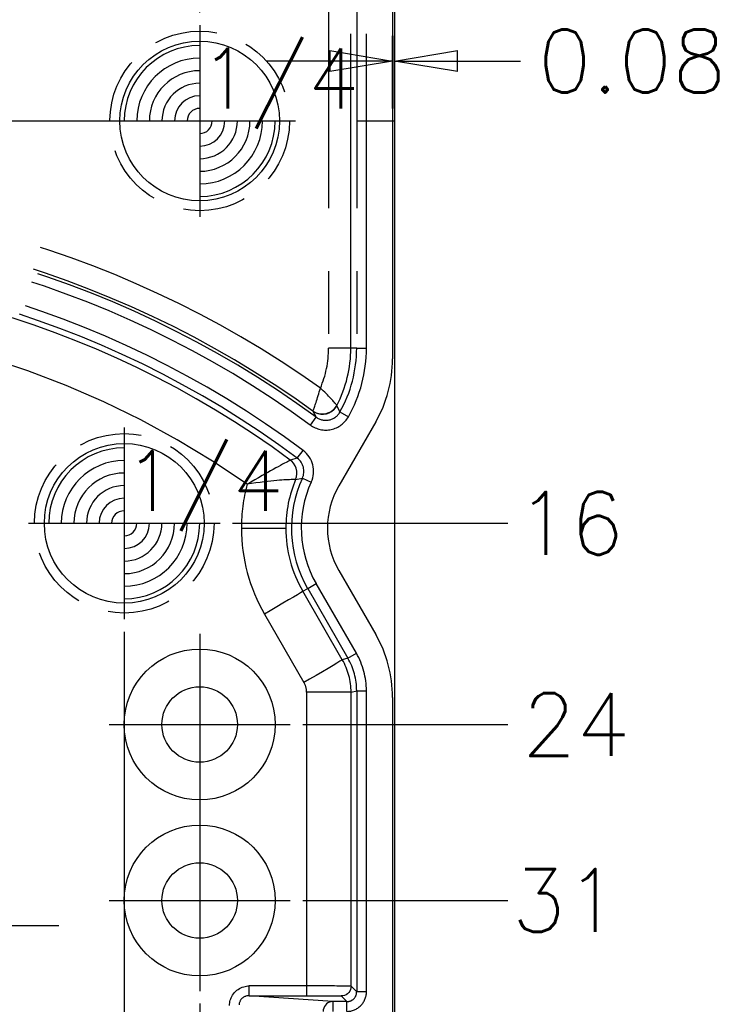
# Model space of a CAD drawing. Extents: x 2651 to 11825, y -3833 to 1075.
# Tile 424 of 656: x 4692 to 4720, y -3144 to -3105. Entities that reach past the tile are written whole.
import ezdxf

# ---------------------------------------------------------------- set-up
doc = ezdxf.new("R2010")
doc.units = 0
doc.header["$LTSCALE"] = 10
for name, pattern in [('CENTER', [2, 1.25, -0.25, 0.25, -0.25]), ('HIDDEN', [0.375, 0.25, -0.125]), ('PHANTOM', [2.5, 1.25, -0.25, 0.25, -0.25, 0.25, -0.25])]:
    doc.linetypes.add(name, pattern=pattern)
doc.layers.get('0').update_dxf_attribs({"linetype": 'CONTINUOUS'})
doc.layers.get('Defpoints').update_dxf_attribs({"linetype": 'CONTINUOUS'})
for name, color, linetype in [('CEN', 1, 'CENTER'), ('COOL', 150, 'HIDDEN'), ('DIM', 3, 'CONTINUOUS'), ('LAYER_108', 7, 'CONTINUOUS'), ('PIN', 3, 'CONTINUOUS')]:
    doc.layers.add(name, color=color, linetype=linetype)
doc.styles.get("Standard").update_dxf_attribs({"font": 'romans.shx'})
doc.dimstyles.new('1-1', dxfattribs={"dimtxt": 2.5, "dimasz": 2.5, "dimexe": 1, "dimexo": 0.5, "dimtad": 0, "dimrnd": 1.38778e-17, "dimzin": 9, "dimdsep": 46, "dimtxsty": 'Standard', "dimblk": 'CLOSED', "dimcen": 0, "dimclrd": 3, "dimclre": 3, "dimclrt": 3, "dimazin": 2, "dimtfac": 0.75, "dimtofl": 0, "dimtmove": 0, "dimatfit": 3, "dimfxl": 0, "dimtolj": 1, "dimarcsym": 0})

# ---------------------------------------------------------------- blocks, each defined once
blk = doc.blocks.new('*U699', base_point=(716.1327, -4307.317))
blk.add_circle((716.1327, -4307.317), 0.5)
for radius, start, end in [(0.4724, 90, 180), (0.3937, 90, 180), (0.315, 90, 180), (0.2362, 90, 180), (0.1575, 90, 180), (0.0787, 90, 180), (0.0787, 270, 0), (0.1575, 270, 0), (0.2362, 270, 0), (0.315, 270, 0), (0.3937, 270, 0), (0.4724, 270, 0)]:
    blk.add_arc((716.1327, -4307.317), radius, start, end)
at = {"layer": 'PIN'}
for p, q in [((716.1327, -4306.717), (716.1327, -4307.917)), ((715.5327, -4307.317), (716.7327, -4307.317))]:
    blk.add_line(p, q, dxfattribs=at)
blk = doc.blocks.new('*U700', base_point=(713.1327, -4323.317))
blk.add_circle((713.1327, -4323.317), 0.5)
for radius, start, end in [(0.4724, 90, 180), (0.3937, 90, 180), (0.315, 90, 180), (0.2362, 90, 180), (0.1575, 90, 180), (0.0787, 90, 180), (0.0787, 270, 0), (0.1575, 270, 0), (0.2362, 270, 0), (0.315, 270, 0), (0.3937, 270, 0), (0.4724, 270, 0)]:
    blk.add_arc((713.1327, -4323.317), radius, start, end)
at = {"layer": 'PIN'}
for p, q in [((713.1327, -4322.717), (713.1327, -4323.917)), ((712.5327, -4323.317), (713.7327, -4323.317))]:
    blk.add_line(p, q, dxfattribs=at)
blk = doc.blocks.new('*D708')
at = {"layer": 'Defpoints', "color": 0}
for p in [(4694.434, -3046.655), (4694.434, -3051.548), (4678.934, -3109.358)]:
    blk.add_point(p, dxfattribs=at)
at = {"layer": 'DIM', "color": 3, "lineweight": -2}
blk.add_line((4694.434, -3051.048), (4694.434, -3046.655), dxfattribs=at)
at = {"layer": 'DIM', "color": 3, "insert": (4694.434, -3042.399), "char_height": 2.5, "attachment_point": 5, "rotation": 90}
blk.add_mtext('\\A1;15.5', dxfattribs=at)
blk = doc.blocks.new('_Closed')
at = {"color": 0, "linetype": 'ByBlock', "lineweight": -2}
for p, q in [((-1, 0.167), (0, 0)), ((-1, 0.167), (-1, -0.167)), ((0, 0), (-1, -0.167)), ((0, 0), (-1, 0))]:
    blk.add_line(p, q, dxfattribs=at)
blk = doc.blocks.new('*D709')
at = {"layer": 'Defpoints', "color": 0}
for p in [(4699.434, -3046.655), (4699.434, -3062.548), (4678.934, -3109.358)]:
    blk.add_point(p, dxfattribs=at)
at = {"layer": 'DIM', "color": 3, "lineweight": -2}
blk.add_line((4699.434, -3062.048), (4699.434, -3046.655), dxfattribs=at)
at = {"layer": 'DIM', "color": 3, "insert": (4699.434, -3042.221), "char_height": 2.5, "attachment_point": 5, "rotation": 90}
blk.add_mtext('\\A1;20.5', dxfattribs=at)
blk = doc.blocks.new('*D722')
at = {"layer": 'Defpoints', "color": 0}
for p in [(4678.934, -3109.358), (4694.434, -3167.168), (4694.434, -3172.18)]:
    blk.add_point(p, dxfattribs=at)
at = {"layer": 'DIM', "color": 3, "lineweight": -2}
blk.add_line((4694.434, -3167.668), (4694.434, -3172.18), dxfattribs=at)
at = {"layer": 'DIM', "color": 3, "insert": (4694.434, -3176.436), "char_height": 2.5, "attachment_point": 5, "rotation": 90}
blk.add_mtext('\\A1;15.5', dxfattribs=at)
blk = doc.blocks.new('*D723')
at = {"layer": 'Defpoints', "color": 0}
for p in [(4678.934, -3109.358), (4696.434, -3129.168), (4698.184, -3172.18)]:
    blk.add_point(p, dxfattribs=at)
at = {"layer": 'DIM', "color": 3, "lineweight": -2}
for p, q in [((4696.434, -3129.668), (4696.434, -3162.18)), ((4696.434, -3162.18), (4698.184, -3167.18)), ((4698.184, -3167.18), (4698.184, -3172.18))]:
    blk.add_line(p, q, dxfattribs=at)
at = {"layer": 'DIM', "color": 3, "insert": (4698.184, -3176.436), "char_height": 2.5, "attachment_point": 5, "rotation": 90}
blk.add_mtext('\\A1;17.5', dxfattribs=at)
blk = doc.blocks.new('*D724')
at = {"layer": 'Defpoints', "color": 0}
for p in [(4678.934, -3109.358), (4699.434, -3143.958), (4701.934, -3172.18)]:
    blk.add_point(p, dxfattribs=at)
at = {"layer": 'DIM', "color": 3, "lineweight": -2}
for p, q in [((4699.434, -3144.458), (4699.434, -3162.18)), ((4699.434, -3162.18), (4701.934, -3167.18)), ((4701.934, -3167.18), (4701.934, -3172.18))]:
    blk.add_line(p, q, dxfattribs=at)
at = {"layer": 'DIM', "color": 3, "insert": (4701.934, -3176.615), "char_height": 2.5, "attachment_point": 5, "rotation": 90}
blk.add_mtext('\\A1;20.5', dxfattribs=at)
blk = doc.blocks.new('*D725')
at = {"layer": 'Defpoints', "color": 0}
for p in [(4678.934, -3109.358), (4703.244, -3152.358), (4711.69, -3152.358)]:
    blk.add_point(p, dxfattribs=at)
at = {"layer": 'DIM', "color": 3, "lineweight": -2}
blk.add_line((4703.744, -3152.358), (4711.69, -3152.358), dxfattribs=at)
at = {"layer": 'DIM', "color": 3, "insert": (4714.339, -3152.358), "char_height": 2.5, "attachment_point": 5}
blk.add_mtext('\\A1;43', dxfattribs=at)
blk = doc.blocks.new('*D726')
at = {"layer": 'Defpoints', "color": 0}
for p in [(4678.934, -3109.358), (4694.434, -3163.358), (4711.69, -3163.358)]:
    blk.add_point(p, dxfattribs=at)
at = {"layer": 'DIM', "color": 3, "lineweight": -2}
blk.add_line((4694.934, -3163.358), (4711.69, -3163.358), dxfattribs=at)
at = {"layer": 'DIM', "color": 3, "insert": (4714.398, -3163.358), "char_height": 2.5, "attachment_point": 5}
blk.add_mtext('\\A1;54', dxfattribs=at)
blk = doc.blocks.new('*D727')
at = {"layer": 'Defpoints', "color": 0}
for p in [(4678.934, -3109.358), (4703.034, -3140.358), (4711.69, -3140.358)]:
    blk.add_point(p, dxfattribs=at)
at = {"layer": 'DIM', "color": 3, "lineweight": -2}
blk.add_line((4703.534, -3140.358), (4711.69, -3140.358), dxfattribs=at)
at = {"layer": 'DIM', "color": 3, "insert": (4713.982, -3140.358), "char_height": 2.5, "attachment_point": 5}
blk.add_mtext('\\A1;31', dxfattribs=at)
blk = doc.blocks.new('*D728')
at = {"layer": 'Defpoints', "color": 0}
for p in [(4678.934, -3109.358), (4703.034, -3133.358), (4711.69, -3133.358)]:
    blk.add_point(p, dxfattribs=at)
at = {"layer": 'DIM', "color": 3, "lineweight": -2}
blk.add_line((4703.534, -3133.358), (4711.69, -3133.358), dxfattribs=at)
at = {"layer": 'DIM', "color": 3, "insert": (4714.398, -3133.358), "char_height": 2.5, "attachment_point": 5}
blk.add_mtext('\\A1;24', dxfattribs=at)
blk = doc.blocks.new('*D729')
at = {"layer": 'Defpoints', "color": 0}
for p in [(4678.934, -3109.358), (4700.244, -3125.358), (4711.69, -3125.358)]:
    blk.add_point(p, dxfattribs=at)
at = {"layer": 'DIM', "color": 3, "lineweight": -2}
blk.add_line((4700.744, -3125.358), (4711.69, -3125.358), dxfattribs=at)
at = {"layer": 'DIM', "color": 3, "insert": (4714.16, -3125.358), "char_height": 2.5, "attachment_point": 5}
blk.add_mtext('\\A1;16', dxfattribs=at)
blk = doc.blocks.new('*D730')
at = {"layer": 'Defpoints', "color": 0}
for p in [(4700.244, -3093.358), (4711.69, -3093.358), (4678.934, -3109.358)]:
    blk.add_point(p, dxfattribs=at)
at = {"layer": 'DIM', "color": 3, "lineweight": -2}
blk.add_line((4700.744, -3093.358), (4711.69, -3093.358), dxfattribs=at)
at = {"layer": 'DIM', "color": 3, "insert": (4714.16, -3093.358), "char_height": 2.5, "attachment_point": 5}
blk.add_mtext('\\A1;16', dxfattribs=at)
blk = doc.blocks.new('*D731')
at = {"layer": 'Defpoints', "color": 0}
for p in [(4703.244, -3066.358), (4711.69, -3066.358), (4678.934, -3109.358)]:
    blk.add_point(p, dxfattribs=at)
at = {"layer": 'DIM', "color": 3, "lineweight": -2}
blk.add_line((4703.744, -3066.358), (4711.69, -3066.358), dxfattribs=at)
at = {"layer": 'DIM', "color": 3, "insert": (4714.339, -3066.358), "char_height": 2.5, "attachment_point": 5}
blk.add_mtext('\\A1;43', dxfattribs=at)
blk = doc.blocks.new('*D732')
at = {"layer": 'Defpoints', "color": 0}
for p in [(4697.609, -3055.358), (4711.69, -3055.358), (4678.934, -3109.358)]:
    blk.add_point(p, dxfattribs=at)
at = {"layer": 'DIM', "color": 3, "lineweight": -2}
blk.add_line((4698.109, -3055.358), (4711.69, -3055.358), dxfattribs=at)
at = {"layer": 'DIM', "color": 3, "insert": (4714.398, -3055.358), "char_height": 2.5, "attachment_point": 5}
blk.add_mtext('\\A1;54', dxfattribs=at)
blk = doc.blocks.new('*D733')
at = {"layer": 'Defpoints', "color": 0}
for p in [(4696.434, -3085.618), (4696.434, -3089.548), (4678.934, -3109.358)]:
    blk.add_point(p, dxfattribs=at)
at = {"layer": 'DIM', "color": 3, "lineweight": -2}
blk.add_line((4696.434, -3089.048), (4696.434, -3085.618), dxfattribs=at)
at = {"layer": 'DIM', "color": 3, "insert": (4696.434, -3081.362), "char_height": 2.5, "attachment_point": 5, "rotation": 90}
blk.add_mtext('\\A1;17.5', dxfattribs=at)
blk = doc.blocks.new('*D734')
at = {"layer": 'Defpoints', "color": 0}
for p in [(4700.184, -3085.618), (4699.434, -3105.548), (4678.934, -3109.358)]:
    blk.add_point(p, dxfattribs=at)
at = {"layer": 'DIM', "color": 3, "lineweight": -2}
for p, q in [((4700.184, -3090.618), (4700.184, -3085.618)), ((4699.434, -3095.618), (4700.184, -3090.618)), ((4699.434, -3105.048), (4699.434, -3095.618))]:
    blk.add_line(p, q, dxfattribs=at)
at = {"layer": 'DIM', "color": 3, "insert": (4700.184, -3081.184), "char_height": 2.5, "attachment_point": 5, "rotation": 90}
blk.add_mtext('\\A1;20.5', dxfattribs=at)
blk = doc.blocks.new('*D3344')
at = {"layer": 'Defpoints', "color": 0}
for p in [(4707.184, -3106.977), (4707.103, -3109.358), (4707.184, -3109.358)]:
    blk.add_point(p, dxfattribs=at)
at = {"layer": 'DIM', "color": 3, "lineweight": -2}
for p, q in [((4707.103, -3108.858), (4707.103, -3105.977)), ((4707.184, -3108.858), (4707.184, -3105.977)), ((4704.603, -3106.977), (4702.103, -3106.977)), ((4709.684, -3106.977), (4712.184, -3106.977))]:
    blk.add_line(p, q, dxfattribs=at)
at = {"layer": 'DIM', "color": 3, "lineweight": -2, "xscale": 2.5, "yscale": 2.5, "zscale": 2.5}
blk.add_blockref('_Closed', (4707.103, -3106.977), dxfattribs=at)
at = {"layer": 'DIM', "color": 3, "lineweight": -2, "xscale": 2.5, "yscale": 2.5, "zscale": 2.5, "rotation": 180}
blk.add_blockref('_Closed', (4707.184, -3106.977), dxfattribs=at)
at = {"layer": 'DIM', "color": 3, "insert": (4716.619, -3106.977), "char_height": 2.5, "attachment_point": 5}
blk.add_mtext('\\A1;0.08', dxfattribs=at)
blk = doc.blocks.new('*D3354')
at = {"layer": 'Defpoints', "color": 0}
for p in [(4678.934, -3109.358), (4707.184, -3164.358), (4707.184, -3172.18)]:
    blk.add_point(p, dxfattribs=at)
at = {"layer": 'DIM', "color": 3, "lineweight": -2}
blk.add_line((4707.184, -3164.858), (4707.184, -3172.18), dxfattribs=at)
at = {"layer": 'DIM', "color": 3, "insert": (4707.184, -3177.805), "char_height": 2.5, "attachment_point": 5, "rotation": 90}
blk.add_mtext('\\A1;28.25', dxfattribs=at)
blk = doc.blocks.new('*D3355')
at = {"layer": 'Defpoints', "color": 0}
for p in [(4678.934, -3109.358), (4701.184, -3170.358), (4711.69, -3170.358)]:
    blk.add_point(p, dxfattribs=at)
at = {"layer": 'DIM', "color": 3, "lineweight": -2}
blk.add_line((4701.684, -3170.358), (4711.69, -3170.358), dxfattribs=at)
at = {"layer": 'DIM', "color": 3, "insert": (4713.922, -3170.358), "char_height": 2.5, "attachment_point": 5}
blk.add_mtext('\\A1;61', dxfattribs=at)
blk = doc.blocks.new('*D3356')
at = {"layer": 'Defpoints', "color": 0}
for p in [(4701.184, -3048.358), (4711.69, -3048.358), (4678.934, -3109.358)]:
    blk.add_point(p, dxfattribs=at)
at = {"layer": 'DIM', "color": 3, "lineweight": -2}
blk.add_line((4701.684, -3048.358), (4711.69, -3048.358), dxfattribs=at)
at = {"layer": 'DIM', "color": 3, "insert": (4713.922, -3048.358), "char_height": 2.5, "attachment_point": 5}
blk.add_mtext('\\A1;61', dxfattribs=at)

msp = doc.modelspace()

# ---------------------------------------------------------------- linework, layer by layer
at = {"layer": 'CEN'}
for p, q in [((4650.684, -3109.358), (4707.184, -3109.358)), ((4699.434, -3129.758), (4699.434, -3136.958)), ((4695.834, -3133.358), (4703.034, -3133.358)), ((4699.434, -3136.758), (4699.434, -3143.958)), ((4695.834, -3140.358), (4703.034, -3140.358))]:
    msp.add_line(p, q, dxfattribs=at)
at = {"layer": 'COOL', "color": 1, "linetype": 'CENTER'}
msp.add_line((4671.034, -3141.358), (4693.834, -3141.358), dxfattribs=at)
at = {"layer": 'LAYER_108', "color": 0, "linetype": 'Continuous'}
for p, q in [((4707.184, -3054.358), (4707.184, -3164.358)), ((4707.103, -3099.895), (4707.103, -3118.821)), ((4706.433, -3121.321), (4704.964, -3123.866)), ((4704.964, -3127.234), (4706.433, -3129.78)), ((4707.103, -3132.28), (4707.103, -3157.935))]:
    msp.add_line(p, q, dxfattribs=at)
at = {"layer": 'LAYER_108', "color": 253, "linetype": 'PHANTOM'}
for p, q in [((4704.561, -3100.326), (4704.561, -3118.39)), ((4705.444, -3118.39), (4705.444, -3100.326)), ((4705.675, -3100.326), (4705.675, -3118.39)), ((4706.064, -3118.39), (4706.064, -3100.326)), ((4705.444, -3118.39), (4704.561, -3118.39)), ((4705.675, -3118.39), (4705.444, -3118.39)), ((4705.675, -3118.39), (4706.064, -3118.39)), ((4703.932, -3120.898), (4703.933, -3120.898)), ((4703.932, -3120.898), (4704.062, -3121.136)), ((4704.886, -3120.672), (4704.886, -3120.672)), ((4705.009, -3120.931), (4704.886, -3120.672)), ((4705.009, -3120.931), (4705.348, -3121.121)), ((4703.833, -3121.449), (4704.062, -3121.136)), ((4703.315, -3122.771), (4703.548, -3122.46)), ((4703.315, -3122.771), (4703.036, -3122.843)), ((4703.036, -3122.843), (4703.036, -3122.843)), ((4703.249, -3123.614), (4703.517, -3123.559)), ((4703.249, -3123.614), (4703.249, -3123.614)), ((4703.517, -3123.559), (4703.871, -3123.72)), ((4701.094, -3125.55), (4702.86, -3125.55)), ((4703.533, -3128.061), (4703.727, -3127.949)), ((4705.104, -3130.782), (4703.533, -3128.061)), ((4703.727, -3127.949), (4704.063, -3127.754)), ((4703.727, -3127.949), (4705.328, -3130.722)), ((4705.664, -3130.528), (4704.063, -3127.754)), ((4702.01, -3128.967), (4703.581, -3131.688)), ((4705.328, -3130.722), (4705.104, -3130.782)), ((4705.328, -3130.722), (4705.664, -3130.528)), ((4705.451, -3132.077), (4705.675, -3132.017)), ((4705.675, -3132.017), (4705.675, -3143.99)), ((4705.675, -3132.017), (4706.064, -3132.017)), ((4706.064, -3143.99), (4706.064, -3132.017)), ((4703.685, -3132.077), (4703.685, -3143.754)), ((4705.451, -3132.077), (4703.685, -3132.077)), ((4705.451, -3143.766), (4705.451, -3132.077)), ((4703.685, -3143.754), (4701.407, -3143.753)), ((4705.675, -3143.99), (4705.451, -3143.766)), ((4701.397, -3144.142), (4703.675, -3144.142)), ((4704.727, -3144.378), (4701.397, -3144.142)), ((4705.063, -3144.155), (4705.286, -3144.378)), ((4706.064, -3143.99), (4705.675, -3143.99)), ((4705.286, -3144.378), (4704.727, -3144.378)), ((4704.727, -3144.378), (4704.727, -3144.767)), ((4705.286, -3144.767), (4705.286, -3144.378))]:
    msp.add_line(p, q, dxfattribs=at)
for points in [[(4703.933, -3120.898, 0), (4703.937, -3120.892, 0), (4703.943, -3120.881, 0), (4703.95, -3120.863, 0), (4703.96, -3120.839, 0), (4703.971, -3120.81, 0), (4703.984, -3120.775, 0), (4703.997, -3120.737, 0), (4704.011, -3120.696, 0), (4704.027, -3120.65, 0), (4704.044, -3120.601, 0), (4704.061, -3120.548, 0), (4704.081, -3120.486, 0), (4704.102, -3120.42, 0), (4704.124, -3120.352, 0), (4704.146, -3120.28, 0), (4704.168, -3120.207, 0), (4704.19, -3120.133, 0), (4704.212, -3120.058, 0), (4704.234, -3119.982, 0)], [(4704.886, -3120.672, 0), (4704.885, -3120.668, 0), (4704.88, -3120.661, 0), (4704.872, -3120.65, 0), (4704.861, -3120.636, 0), (4704.847, -3120.619, 0), (4704.83, -3120.598, 0), (4704.809, -3120.574, 0), (4704.784, -3120.545, 0), (4704.756, -3120.512, 0), (4704.724, -3120.477, 0), (4704.689, -3120.439, 0), (4704.652, -3120.398, 0), (4704.608, -3120.351, 0), (4704.561, -3120.302, 0), (4704.511, -3120.251, 0), (4704.459, -3120.198, 0), (4704.405, -3120.145, 0), (4704.349, -3120.091, 0), (4704.292, -3120.036, 0), (4704.234, -3119.982, 0)], [(4703.932, -3120.898, 0), (4704.029, -3120.956, 0), (4704.135, -3120.996, 0), (4704.246, -3121.018, 0), (4704.358, -3121.019, 0), (4704.47, -3121.001, 0), (4704.577, -3120.964, 0), (4704.675, -3120.909, 0), (4704.763, -3120.838, 0), (4704.837, -3120.753, 0), (4704.886, -3120.672, 0)], [(4704.886, -3120.672, 0), (4704.826, -3120.767, 0), (4704.749, -3120.85, 0), (4704.66, -3120.919, 0), (4704.56, -3120.971, 0), (4704.452, -3121.005, 0), (4704.34, -3121.019, 0), (4704.228, -3121.014, 0), (4704.117, -3120.99, 0), (4704.013, -3120.947, 0), (4703.933, -3120.898, 0)], [(4703.036, -3122.843, 0), (4703.031, -3122.848, 0), (4703.016, -3122.857, 0), (4702.992, -3122.87, 0), (4702.959, -3122.888, 0), (4702.919, -3122.91, 0), (4702.87, -3122.936, 0), (4702.804, -3122.972, 0), (4702.728, -3123.012, 0), (4702.645, -3123.057, 0), (4702.555, -3123.106, 0), (4702.459, -3123.158, 0), (4702.358, -3123.213, 0), (4702.253, -3123.271, 0), (4702.144, -3123.332, 0), (4702.032, -3123.395, 0), (4701.917, -3123.46, 0), (4701.77, -3123.544, 0), (4701.622, -3123.629, 0), (4701.472, -3123.717, 0), (4701.32, -3123.807, 0)], [(4703.249, -3123.614, 0), (4703.283, -3123.506, 0), (4703.298, -3123.394, 0), (4703.294, -3123.281, 0), (4703.27, -3123.171, 0), (4703.227, -3123.067, 0), (4703.166, -3122.971, 0), (4703.09, -3122.888, 0), (4703.036, -3122.843, 0)], [(4703.249, -3123.614, 0), (4703.283, -3123.506, 0), (4703.298, -3123.394, 0), (4703.294, -3123.281, 0), (4703.27, -3123.171, 0), (4703.227, -3123.067, 0), (4703.167, -3122.971, 0), (4703.091, -3122.888, 0), (4703.036, -3122.843, 0)], [(4703.249, -3123.614, 0), (4703.242, -3123.614, 0), (4703.226, -3123.614, 0), (4703.2, -3123.615, 0), (4703.164, -3123.616, 0), (4703.119, -3123.618, 0), (4703.066, -3123.62, 0), (4703.005, -3123.623, 0), (4702.938, -3123.626, 0), (4702.864, -3123.63, 0), (4702.784, -3123.635, 0), (4702.7, -3123.641, 0), (4702.61, -3123.648, 0), (4702.497, -3123.657, 0), (4702.379, -3123.668, 0), (4702.257, -3123.68, 0), (4702.131, -3123.694, 0), (4702, -3123.709, 0), (4701.834, -3123.73, 0), (4701.665, -3123.754, 0), (4701.494, -3123.779, 0), (4701.32, -3123.807, 0)], [(4703.533, -3128.061, 0), (4703.509, -3128.079, 0), (4703.438, -3128.125, 0), (4703.322, -3128.196, 0), (4703.164, -3128.291, 0), (4702.97, -3128.406, 0), (4702.746, -3128.539, 0), (4702.498, -3128.684, 0), (4702.233, -3128.838, 0), (4702.01, -3128.967, 0)], [(4705.104, -3130.782, 0), (4705.08, -3130.8, 0), (4705.009, -3130.846, 0), (4704.893, -3130.917, 0), (4704.736, -3131.012, 0), (4704.542, -3131.127, 0), (4704.317, -3131.26, 0), (4704.069, -3131.405, 0), (4703.805, -3131.559, 0), (4703.581, -3131.688, 0)], [(4700.622, -3144.529, 0), (4700.624, -3144.48, 0), (4700.629, -3144.429, 0), (4700.637, -3144.377, 0), (4700.65, -3144.325, 0), (4700.666, -3144.274, 0), (4700.686, -3144.222, 0), (4700.71, -3144.172, 0), (4700.742, -3144.118, 0), (4700.777, -3144.066, 0), (4700.818, -3144.017, 0), (4700.862, -3143.971, 0), (4700.91, -3143.929, 0), (4700.961, -3143.891, 0), (4701.014, -3143.857, 0), (4701.069, -3143.829, 0), (4701.126, -3143.804, 0), (4701.184, -3143.785, 0), (4701.24, -3143.771, 0), (4701.297, -3143.761, 0), (4701.352, -3143.755, 0), (4701.407, -3143.753, 0)], [(4701.397, -3144.142, 0), (4701.398, -3144.135, 0), (4701.4, -3144.117, 0), (4701.402, -3144.088, 0), (4701.403, -3144.049, 0), (4701.405, -3144, 0), (4701.406, -3143.945, 0), (4701.406, -3143.883, 0), (4701.407, -3143.817, 0), (4701.407, -3143.753, 0)], [(4703.685, -3143.754, 0), (4703.685, -3143.821, 0), (4703.685, -3143.887, 0), (4703.684, -3143.948, 0), (4703.683, -3144.004, 0), (4703.682, -3144.051, 0), (4703.68, -3144.09, 0), (4703.679, -3144.119, 0), (4703.677, -3144.136, 0), (4703.675, -3144.142, 0)], [(4705.451, -3143.766, 0), (4705.444, -3143.765, 0), (4705.426, -3143.764, 0), (4705.397, -3143.763, 0), (4705.359, -3143.762, 0), (4705.311, -3143.762, 0), (4705.256, -3143.761, 0), (4705.193, -3143.76, 0), (4705.123, -3143.759, 0), (4705.048, -3143.759, 0), (4704.968, -3143.758, 0), (4704.884, -3143.758, 0), (4704.796, -3143.757, 0), (4704.687, -3143.756, 0), (4704.575, -3143.756, 0), (4704.461, -3143.755, 0), (4704.347, -3143.755, 0), (4704.232, -3143.755, 0), (4704.119, -3143.754, 0), (4704.007, -3143.754, 0), (4703.897, -3143.754, 0), (4703.789, -3143.754, 0), (4703.685, -3143.754, 0)], [(4705.451, -3143.766, 0), (4705.446, -3143.834, 0), (4705.428, -3143.899, 0), (4705.399, -3143.96, 0), (4705.361, -3144.016, 0), (4705.313, -3144.064, 0), (4705.257, -3144.103, 0), (4705.196, -3144.131, 0), (4705.13, -3144.149, 0), (4705.063, -3144.155, 0)], [(4701.397, -3144.142, 0), (4701.364, -3144.143, 0), (4701.333, -3144.147, 0), (4701.303, -3144.152, 0), (4701.275, -3144.16, 0), (4701.249, -3144.169, 0), (4701.224, -3144.18, 0), (4701.202, -3144.191, 0), (4701.181, -3144.203, 0), (4701.162, -3144.216, 0), (4701.144, -3144.229, 0), (4701.129, -3144.242, 0), (4701.114, -3144.255, 0), (4701.1, -3144.269, 0), (4701.087, -3144.284, 0), (4701.075, -3144.3, 0), (4701.063, -3144.316, 0), (4701.049, -3144.338, 0), (4701.037, -3144.361, 0), (4701.027, -3144.384, 0), (4701.016, -3144.413, 0), (4701.008, -3144.442, 0), (4701.002, -3144.471, 0), (4700.999, -3144.5, 0)], [(4703.675, -3144.142, 0), (4703.765, -3144.142, 0), (4703.856, -3144.142, 0), (4703.948, -3144.143, 0), (4704.041, -3144.143, 0), (4704.134, -3144.143, 0), (4704.225, -3144.143, 0), (4704.315, -3144.144, 0), (4704.411, -3144.144, 0), (4704.503, -3144.145, 0), (4704.59, -3144.146, 0), (4704.671, -3144.146, 0), (4704.746, -3144.147, 0), (4704.814, -3144.148, 0), (4704.873, -3144.149, 0), (4704.925, -3144.149, 0), (4704.968, -3144.15, 0), (4705.003, -3144.151, 0), (4705.029, -3144.152, 0), (4705.048, -3144.153, 0), (4705.059, -3144.154, 0), (4705.063, -3144.155, 0)], [(4704.727, -3144.378, 0), (4704.66, -3144.384, 0), (4704.595, -3144.402, 0), (4704.534, -3144.43, 0), (4704.479, -3144.469, 0), (4704.431, -3144.517, 0), (4704.393, -3144.573, 0), (4704.364, -3144.634, 0), (4704.347, -3144.7, 0), (4704.341, -3144.767, 0)]]:
    msp.add_polyline3d(points, dxfattribs=at)
at = {"layer": 'LAYER_108', "color": 6, "linetype": 'HIDDEN'}
for centre in [(4699.434, -3109.358), (4696.434, -3125.358)]:
    msp.add_circle(centre, 3.57, dxfattribs=at)
at = {"layer": 'LAYER_108', "color": 0, "linetype": 'Continuous'}
for centre, radius in [((4699.434, -3109.358), 3.175), ((4696.434, -3125.358), 3.175), ((4699.434, -3133.358), 3), ((4699.434, -3133.358), 1.5), ((4699.434, -3140.358), 3), ((4699.434, -3140.358), 1.5)]:
    msp.add_circle(centre, radius, dxfattribs=at)
at = {"layer": 'LAYER_108', "color": 253, "linetype": 'PHANTOM'}
for centre, radius, start, end in [((4680.362, -3065.201), 40.242, 263.8182, 305.8538), ((4680.385, -3065.201), 41.149, 263.8181, 305.4203), ((4680.385, -3153.515), 41.149, 54.5797, 96.1819), ((4680.362, -3153.515), 40.242, 54.1462, 96.1818), ((4680.366, -3153.515), 40.124, 53.8028, 96.2068), ((4680.366, -3153.515), 39.735, 53.8028, 96.2069), ((4680.366, -3153.515), 38.753, 53.2604, 96.1879), ((4680.366, -3153.515), 38.365, 53.2604, 96.1879), ((4680.374, -3153.519), 38.139, 53.5438, 96.1983), ((4680.422, -3153.515), 36.322, 54.8758, 96.2009), ((4700.521, -3118.39), 4.039, 336.7947, 360), ((4700.498, -3118.39), 4.946, 332.5329, 0), ((4700.497, -3118.39), 5.178, 330.6203, 0), ((4700.497, -3118.39), 5.567, 330.6203, 0), ((4704.445, -3120.613), 0.648, 233.797, 330.6194), ((4704.445, -3120.613), 1.036, 233.8009, 330.6194), ((4702.928, -3123.29), 1.036, 335.4714, 53.2599), ((4702.928, -3123.29), 0.648, 335.4806, 53.2491), ((4707.879, -3125.55), 5.019, 157.3, 179.9997), ((4707.88, -3125.55), 4.796, 155.4684, 210), ((4707.88, -3125.55), 4.408, 155.4684, 210), ((4707.926, -3125.55), 6.832, 165.2145, 180), ((4707.926, -3125.55), 6.832, 180, 210.0065), ((4707.879, -3125.55), 5.019, 180.0003, 210.0086), ((4702.861, -3132.077), 2.591, 0.0023, 29.9999), ((4703.084, -3132.017), 2.591, 0.0012, 29.9988), ((4703.084, -3132.017), 2.979, 360, 30), ((4702.908, -3132.077), 0.777, 0.0004, 30.007), ((4705.286, -3143.99), 0.389, 269.9953, 0.0047), ((4705.286, -3143.99), 0.777, 269.9997, 0.0003)]:
    msp.add_arc(centre, radius, start, end, dxfattribs=at)
at = {"layer": 'LAYER_108', "color": 0, "linetype": 'Continuous'}
for centre, radius, start, end in [((4702.103, -3118.821), 5, 330, 0), ((4707.88, -3125.55), 3.368, 150, 210), ((4702.103, -3132.28), 5, 0, 30)]:
    msp.add_arc(centre, radius, start, end, dxfattribs=at)

# ---------------------------------------------------------------- block references
at = {"layer": 'PIN', "xscale": 6.35, "yscale": 6.35, "zscale": 6.35}
for name, p in [('*U699', (4699.434, -3109.358)), ('*U700', (4696.434, -3125.358))]:
    msp.add_blockref(name, p, dxfattribs=at)

# ---------------------------------------------------------------- texts
at = {"layer": 'PIN', "color": 4}
for p in [(4699.434, -3108.858), (4696.434, -3124.858)]:
    msp.add_text('1/4', height=2.3813, dxfattribs=at).set_placement(p)

# ---------------------------------------------------------------- dimensions: what is measured, and where the dimension line sits
at = {"layer": 'DIM'}
for feature_location, offset, dtype, picture, middle in [((4699.434, -3062.548), (0, 15.893), 1, '*D709', (4699.434, -3042.221)), ((4694.434, -3051.548), (0, 4.893), 1, '*D708', (4694.434, -3042.399)), ((4701.184, -3048.358), (10.506, 0), 0, '*D3356', (4713.922, -3048.358)), ((4697.609, -3055.358), (14.081, 0), 0, '*D732', (4714.398, -3055.358)), ((4703.244, -3066.358), (8.446, 0), 0, '*D731', (4714.339, -3066.358)), ((4699.434, -3105.548), (0.75, 19.93), 1, '*D734', (4700.184, -3081.184)), ((4696.434, -3089.548), (0, 3.93), 1, '*D733', (4696.434, -3081.362)), ((4700.244, -3093.358), (11.446, 0), 0, '*D730', (4714.16, -3093.358)), ((4694.434, -3167.168), (0, -5.012), 1, '*D722', (4694.434, -3176.436)), ((4696.434, -3129.168), (1.75, -43.012), 1, '*D723', (4698.184, -3176.436)), ((4699.434, -3143.958), (2.5, -28.222), 1, '*D724', (4701.934, -3176.615)), ((4703.244, -3152.358), (8.446, 0), 0, '*D725', (4714.339, -3152.358)), ((4694.434, -3163.358), (17.256, 0), 0, '*D726', (4714.398, -3163.358)), ((4703.034, -3140.358), (8.656, 0), 0, '*D727', (4713.982, -3140.358)), ((4703.034, -3133.358), (8.656, 0), 0, '*D728', (4714.398, -3133.358)), ((4700.244, -3125.358), (11.446, 0), 0, '*D729', (4714.16, -3125.358)), ((4707.184, -3164.358), (0, -7.822), 1, '*D3354', (4707.184, -3177.805)), ((4701.184, -3170.358), (10.506, 0), 0, '*D3355', (4713.922, -3170.358))]:
    dim = msp.add_ordinate_dim(feature_location=feature_location, offset=offset, dtype=dtype, origin=(4678.934, -3109.358), dimstyle='1-1', dxfattribs=at)
    dim.commit()
    dim.dimension.update_dxf_attribs({"geometry": picture, "text_midpoint": middle})
dim = msp.add_linear_dim(base=(4707.184, -3106.977), p1=(4707.103, -3109.358), p2=(4707.184, -3109.358), dimstyle='1-1', dxfattribs=at)
dim.commit()
dim.dimension.update_dxf_attribs({"geometry": '*D3344', "text_midpoint": (4716.619, -3106.977), "dimtype": 160})

doc.saveas('drawing.dxf')
